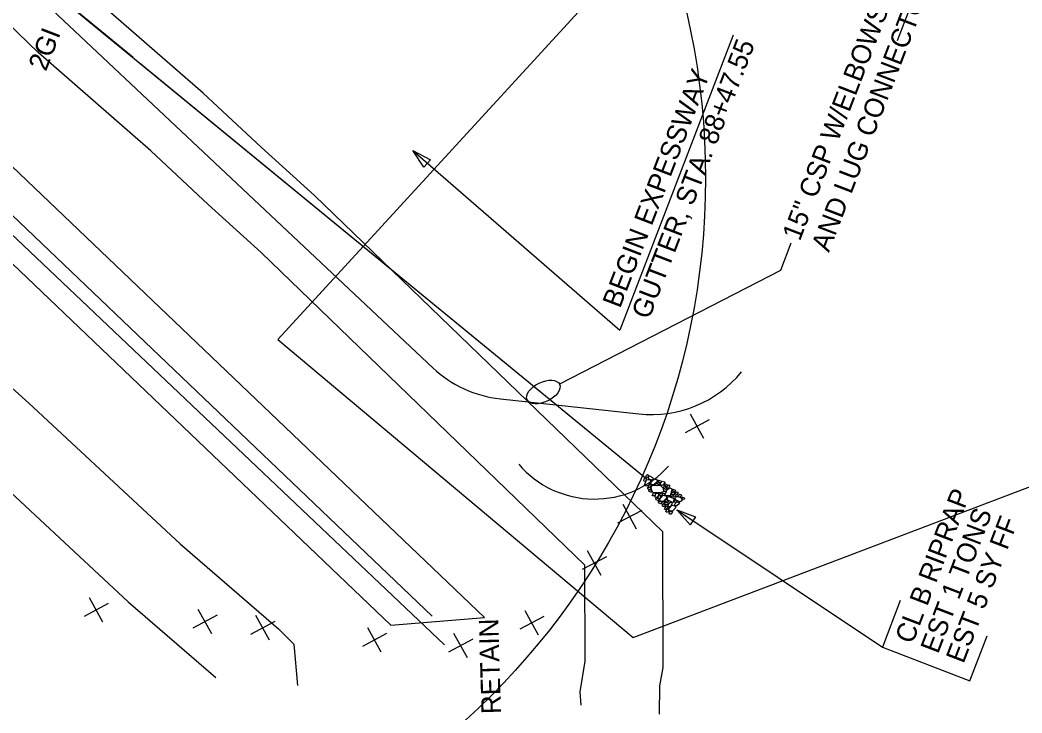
# Model space of a CAD drawing. Extents: x 2384780 to 2405432, y 547869 to 573706.
# Drawn here: x 2396006.8 to 2396264, y 557527 to 557704.9 of the extents above; entities that cross this region are included whole.
import ezdxf

# ---------------------------------------------------------------- set-up
doc = ezdxf.new("R2010")
doc.units = 0
for name, color, linetype in [('Old_Level_1', 7, 'Continuous'), ('Old_Level_18', 7, 'Continuous'), ('Old_Level_5', 7, 'Continuous'), ('Old_Level_62', 7, 'Continuous'), ('Old_Level_63', 7, 'Continuous'), ('Prop Buffer Zone 1', 7, 'Continuous'), ('Prop Buffer Zone 2', 7, 'Continuous'), ('Prop Drainage Structure Drop Inlet Grate 2 Wide Slots and Flat Grates 840 20 Label', 7, 'Continuous'), ('Prop Drainage Structure Pipe CSP 15in', 7, 'Continuous'), ('Prop Drainage Structure Pipe CSP 15in Label', 7, 'Continuous')]:
    doc.layers.add(name, color=color, linetype=linetype)

msp = doc.modelspace()

# ---------------------------------------------------------------- linework, layer by layer
at = {"layer": 'Old_Level_1'}
for points in [[(2396168.12, 557588.05), (2396168.04, 557587.82), (2396167.88, 557587.26), (2396167.56, 557587.35), (2396167.41, 557587.46), (2396167.58, 557588.05), (2396167.89, 557588.23), (2396168.12, 557588.05)], [(2396167.58, 557587.18), (2396167.5, 557586.97), (2396167.37, 557586.44), (2396167.02, 557586.48), (2396166.87, 557586.6), (2396167.04, 557587.24), (2396167.35, 557587.37), (2396167.58, 557587.18)], [(2396167.11, 557585.45), (2396167.22, 557585.87), (2396167.61, 557586.83), (2396168.32, 557586.93), (2396168.7, 557586.55), (2396168.17, 557585.44), (2396167.58, 557585.19), (2396167.2, 557585.37)], [(2396168.02, 557585.13), (2396168.16, 557585.31), (2396168.44, 557585.66), (2396168.75, 557585.56), (2396168.89, 557585.44), (2396168.51, 557584.97), (2396168.16, 557584.88), (2396168.02, 557585.13)], [(2396169.15, 557586.76), (2396168.8, 557586.81), (2396168.2, 557587.02), (2396168.09, 557587.55), (2396168.34, 557587.86), (2396169.17, 557587.44), (2396169.27, 557587.1), (2396169.15, 557586.76)], [(2396168.58, 557585.83), (2396168.81, 557586.28), (2396169.44, 557587.07), (2396170.19, 557586.91), (2396170.38, 557586.5), (2396169.54, 557585.59), (2396168.96, 557585.54), (2396168.58, 557585.83)], [(2396170.53, 557585.39), (2396170.25, 557585.34), (2396169.8, 557585.57), (2396169.75, 557585.87), (2396169.9, 557585.99), (2396170.47, 557585.79), (2396170.56, 557585.61), (2396170.53, 557585.39)], [(2396171.07, 557585.64), (2396170.75, 557585.61), (2396170.34, 557585.87), (2396170.27, 557586.15), (2396170.42, 557586.32), (2396171.03, 557586.06), (2396171.1, 557585.86), (2396171.07, 557585.64)], [(2396171.33, 557586.17), (2396171.05, 557586.1), (2396170.6, 557586.33), (2396170.56, 557586.65), (2396170.71, 557586.76), (2396171.27, 557586.55), (2396171.37, 557586.38), (2396171.33, 557586.17)], [(2396171.1, 557585.64), (2396171.26, 557586.03), (2396171.64, 557586.49), (2396172.19, 557586.34), (2396172.33, 557586.03), (2396171.71, 557585.42), (2396171.32, 557585.46), (2396171.1, 557585.64)], [(2396172.97, 557585.2), (2396172.68, 557585.15), (2396172.24, 557585.38), (2396172.2, 557585.68), (2396172.35, 557585.8), (2396172.9, 557585.6), (2396173, 557585.42), (2396172.97, 557585.2)], [(2396168.69, 557584.36), (2396168.41, 557584.3), (2396167.96, 557584.52), (2396167.94, 557584.84), (2396168.06, 557584.98), (2396168.65, 557584.77), (2396168.76, 557584.55), (2396168.69, 557584.36)], [(2396168.99, 557583.7), (2396168.69, 557583.69), (2396168.23, 557583.91), (2396168.18, 557584.2), (2396168.33, 557584.37), (2396168.93, 557584.12), (2396169.02, 557583.92), (2396168.99, 557583.7)], [(2396171.79, 557583.71), (2396170.96, 557583.48), (2396169.23, 557583.58), (2396168.71, 557584.67), (2396169.03, 557585.43), (2396171.19, 557585.37), (2396171.87, 557584.66), (2396171.96, 557583.72)], [(2396169.08, 557582.85), (2396169.21, 557583.13), (2396169.49, 557583.54), (2396169.82, 557583.4), (2396169.98, 557583.19), (2396169.52, 557582.74), (2396169.21, 557582.71), (2396169.08, 557582.85)], [(2396169.82, 557582.38), (2396169.83, 557582.75), (2396170.11, 557583.4), (2396170.56, 557583.46), (2396170.79, 557583.27), (2396170.51, 557582.44), (2396170.11, 557582.27), (2396169.82, 557582.38)], [(2396171.64, 557582.82), (2396171.37, 557582.76), (2396170.93, 557583.01), (2396170.87, 557583.29), (2396171.02, 557583.46), (2396171.6, 557583.24), (2396171.7, 557583.01), (2396171.64, 557582.82)], [(2396171.71, 557583.41), (2396171.81, 557583.72), (2396172.16, 557583.97), (2396172.54, 557583.91), (2396172.61, 557583.7), (2396172.23, 557583.23), (2396171.86, 557583.29), (2396171.71, 557583.41)], [(2396172.71, 557584.42), (2396172.43, 557584.39), (2396172.01, 557584.63), (2396171.96, 557584.93), (2396172.1, 557585.1), (2396172.67, 557584.85), (2396172.74, 557584.64), (2396172.71, 557584.42)], [(2396174.06, 557584.42), (2396173.97, 557583.89), (2396173.63, 557582.75), (2396172.67, 557582.71), (2396172.3, 557583.02), (2396172.87, 557584.38), (2396173.54, 557584.75), (2396174.13, 557584.52)], [(2396173.51, 557585.41), (2396173.53, 557585.15), (2396173.36, 557584.75), (2396173.02, 557584.64), (2396172.77, 557584.85), (2396173.09, 557585.36), (2396173.36, 557585.52), (2396173.51, 557585.41)], [(2396174.56, 557582.44), (2396174.31, 557582.4), (2396173.79, 557582.61), (2396173.77, 557582.93), (2396173.92, 557583.05), (2396174.52, 557582.85), (2396174.62, 557582.68), (2396174.56, 557582.44)], [(2396174, 557583.19), (2396174.1, 557583.5), (2396174.44, 557583.75), (2396174.83, 557583.68), (2396174.9, 557583.47), (2396174.52, 557583.01), (2396174.14, 557583.07), (2396174, 557583.19)], [(2396174.97, 557583.84), (2396174.68, 557583.78), (2396174.24, 557584.01), (2396174.19, 557584.31), (2396174.34, 557584.43), (2396174.89, 557584.24), (2396175, 557584.07), (2396174.97, 557583.84)], [(2396175.64, 557583.68), (2396175.64, 557583.34), (2396175.42, 557582.95), (2396175.11, 557582.85), (2396174.87, 557583.04), (2396175.2, 557583.55), (2396175.44, 557583.74), (2396175.64, 557583.68)], [(2396175.69, 557582.61), (2396175.8, 557582.91), (2396176.14, 557583.16), (2396176.52, 557583.08), (2396176.59, 557582.87), (2396176.21, 557582.41), (2396175.83, 557582.48), (2396175.69, 557582.61)], [(2396170.78, 557581.56), (2396170.5, 557581.51), (2396170.05, 557581.73), (2396170.02, 557582.05), (2396170.14, 557582.19), (2396170.75, 557581.99), (2396170.84, 557581.76), (2396170.78, 557581.56)], [(2396171.21, 557582.71), (2396171.16, 557582.47), (2396171.01, 557581.96), (2396170.63, 557582.02), (2396170.5, 557582.13), (2396170.71, 557582.74), (2396170.91, 557582.82), (2396171.21, 557582.71)], [(2396171.44, 557580.76), (2396171.16, 557580.7), (2396170.71, 557580.92), (2396170.68, 557581.24), (2396170.8, 557581.38), (2396171.41, 557581.18), (2396171.5, 557580.95), (2396171.44, 557580.76)], [(2396170.9, 557581.67), (2396171.16, 557582.15), (2396171.87, 557582.87), (2396172.53, 557582.72), (2396172.83, 557582.25), (2396171.99, 557581.39), (2396171.27, 557581.29), (2396170.9, 557581.67)], [(2396172.24, 557581.24), (2396172.16, 557581.03), (2396171.93, 557580.58), (2396171.62, 557580.55), (2396171.5, 557580.64), (2396171.64, 557581.16), (2396171.92, 557581.32), (2396172.13, 557581.28)], [(2396172.49, 557579.87), (2396172.16, 557579.88), (2396171.69, 557580.09), (2396171.69, 557580.38), (2396171.8, 557580.51), (2396172.42, 557580.31), (2396172.52, 557580.08), (2396172.49, 557579.87)], [(2396172.97, 557580.39), (2396172.78, 557580.46), (2396172.27, 557580.61), (2396172.28, 557580.99), (2396172.4, 557581.14), (2396173.04, 557580.9), (2396173.03, 557580.64), (2396172.97, 557580.39)], [(2396173.17, 557581.14), (2396172.86, 557581.09), (2396172.41, 557581.32), (2396172.39, 557581.64), (2396172.53, 557581.77), (2396173.09, 557581.55), (2396173.21, 557581.35), (2396173.17, 557581.14)], [(2396173.17, 557582.6), (2396173.6, 557582.48), (2396174.58, 557582.07), (2396174.64, 557581.4), (2396174.31, 557580.99), (2396173.22, 557581.54), (2396172.84, 557582.04), (2396173.13, 557582.49)], [(2396174.14, 557580.94), (2396174.06, 557580.56), (2396173.7, 557579.93), (2396173.28, 557579.89), (2396173.05, 557580.09), (2396173.4, 557580.86), (2396173.72, 557581.08), (2396174.14, 557580.94)], [(2396175.36, 557581.1), (2396175.07, 557581.05), (2396174.61, 557581.26), (2396174.58, 557581.58), (2396174.7, 557581.72), (2396175.32, 557581.51), (2396175.42, 557581.29), (2396175.36, 557581.1)], [(2396174.8, 557580.41), (2396174.98, 557580.73), (2396175.38, 557581.22), (2396175.92, 557581.05), (2396176.09, 557580.8), (2396175.42, 557580.15), (2396175.03, 557580.16), (2396174.8, 557580.41)], [(2396175.13, 557582.59), (2396175.64, 557582.57), (2396176.59, 557582.18), (2396176.69, 557581.47), (2396176.27, 557581.15), (2396175.14, 557581.66), (2396174.92, 557582.09), (2396175.07, 557582.64)], [(2396177.33, 557581.85), (2396177.04, 557581.78), (2396176.6, 557582.01), (2396176.55, 557582.33), (2396176.7, 557582.45), (2396177.26, 557582.25), (2396177.35, 557582.07), (2396177.33, 557581.85)], [(2396172.25, 557579.32), (2396172.37, 557579.62), (2396172.65, 557580.02), (2396172.98, 557579.89), (2396173.14, 557579.67), (2396172.68, 557579.23), (2396172.37, 557579.19), (2396172.25, 557579.32)], [(2396172.52, 557578.69), (2396172.65, 557578.97), (2396172.92, 557579.38), (2396173.25, 557579.25), (2396173.41, 557579.03), (2396172.95, 557578.58), (2396172.64, 557578.55), (2396172.52, 557578.69)], [(2396173.25, 557579.15), (2396173.52, 557579.59), (2396174.11, 557580.37), (2396174.88, 557580.19), (2396175.11, 557579.71), (2396174.3, 557578.83), (2396173.66, 557578.82), (2396173.25, 557579.15)], [(2396173.39, 557578.16), (2396173.51, 557578.45), (2396173.79, 557578.85), (2396174.12, 557578.72), (2396174.28, 557578.5), (2396173.82, 557578.06), (2396173.51, 557578.02), (2396173.39, 557578.16)]]:
    msp.add_lwpolyline(points, dxfattribs=at)
at = {"layer": 'Old_Level_18'}
for p, q in [((2396035.79, 557695.33), (2396021.64, 557706.94)), ((2396037.37, 557694.04), (2396094.1, 557647.48)), ((2396094.1, 557647.48), (2396167.35, 557587.37))]:
    msp.add_line(p, q, dxfattribs=at)
at = {"layer": 'Old_Level_5'}
for p, q in [((2396189.83, 557701.02), (2396160.77, 557625.31)), ((2396107.58, 557671.42), (2396160.77, 557625.31)), ((2396175.38, 557579.18), (2396228.14, 557543.85)), ((2396232.74, 557555.83), (2396228.14, 557543.85)), ((2396250.62, 557535.22), (2396255.07, 557546.82)), ((2396228.14, 557543.85), (2396250.62, 557535.22))]:
    msp.add_line(p, q, dxfattribs=at)
for points in [[(2396110.45, 557667.14), (2396107.58, 557671.42), (2396112.13, 557668.99)], [(2396178.76, 557575.29), (2396175.38, 557579.18), (2396180.2, 557577.34)]]:
    msp.add_lwpolyline(points, close=True, dxfattribs=at)
at = {"layer": 'Old_Level_62'}
msp.add_lwpolyline([(2396419.7, 557643.47), (2396682.04, 557796.2), (2396828.18, 557960.29), (2396996.36, 558095.15), (2397094.89, 558211.04), (2397313.65, 558336.89), (2397384.14, 558347.22), (2397601.34, 558506.89), (2397752.86, 558571.29), (2397581.56, 558655.74), (2397315.55, 558710.07), (2397180.39, 558737.03), (2396733.28, 558297.93), (2396405.46, 557985.46), (2396072.95, 557622.86), (2396164.14, 557546.31)], close=True, dxfattribs=at)
at = {"layer": 'Old_Level_63'}
for p, q in [((2396125.98, 557551.5), (2395862.49, 557803.03)), ((2396112.6, 557551.84), (2395856.27, 557796.52)), ((2395853.67, 557793.1), (2396115.7, 557544.47)), ((2396101.99, 557549.52), (2395850.06, 557790.01)), ((2396235.54, 557708.88), (2396231.96, 557699.55)), ((2396130.08, 557607.63), (2396165.63, 557603.81)), ((2396182.33, 557597.47), (2396178.86, 557603.74)), ((2396183.7, 557602.27), (2396177.49, 557598.95)), ((2396165.03, 557574.2), (2396161.56, 557580.47)), ((2396166.4, 557579), (2396160.19, 557575.68)), ((2396155.93, 557562.31), (2396152.46, 557568.58)), ((2396157.3, 557567.1), (2396151.09, 557563.78)), ((2396029.43, 557555.08), (2396023.22, 557551.76)), ((2396028.06, 557550.28), (2396024.59, 557556.56)), ((2396055.97, 557547.28), (2396052.5, 557553.55)), ((2396139.88, 557546.97), (2396136.41, 557553.24)), ((2396057.34, 557552.08), (2396051.13, 557548.76)), ((2396072.17, 557550.48), (2396065.96, 557547.16)), ((2396070.8, 557545.69), (2396067.33, 557551.96)), ((2396101.99, 557549.52), (2396125.98, 557551.5)), ((2396141.25, 557551.77), (2396135.04, 557548.45)), ((2396100.86, 557547.39), (2396094.65, 557544.07)), ((2396099.49, 557542.6), (2396096.02, 557548.87)), ((2396121.61, 557541.14), (2396118.14, 557547.41)), ((2396122.98, 557545.93), (2396116.77, 557542.61))]:
    msp.add_line(p, q, dxfattribs=at)
msp.add_lwpolyline([(2396112.74, 557615.61), (2395973.35, 557746.71), (2395947.75, 557770.96), (2395919.54, 557796.6), (2395894.98, 557818.31)], dxfattribs=at)
msp.add_circle((2395994.8, 557664.28), 187.94, dxfattribs=at)
for centre, radius, start, end in [((2396133.29, 557637.46), 30, 226.7522, 263.859), ((2396168.97, 557633.26), 29.64, 263.542, 320.949), ((2396154.23, 557607.52), 25.62, 220.6474, 318.0124)]:
    msp.add_arc(centre, radius, start, end, dxfattribs=at)
at = {"layer": 'Prop Buffer Zone 1'}
for points in [[(2396151.8, 557564.96), (2396068.71, 557645.26), (2396055.1, 557657.56), (2396040.38, 557671.31), (2396011.4, 557696.61), (2396003.51, 557704.16)], [(2395941.31, 557667.88), (2395947.07, 557662.6), (2395976.29, 557636.07), (2396009.04, 557606.52), (2396047.88, 557570.44), (2396073.11, 557548.56), (2396077.08, 557544.64)], [(2396150.81, 557528.98), (2396150.59, 557532.4), (2396151.83, 557540.24), (2396151.8, 557564.96)], [(2396077.08, 557544.64), (2396078.01, 557534.01)]]:
    msp.add_lwpolyline(points, dxfattribs=at)
at = {"layer": 'Prop Buffer Zone 2'}
for points in [[(2396171.79, 557573.46), (2396082.37, 557659.88), (2396068.63, 557672.29), (2396053.79, 557686.15), (2396024.9, 557711.37), (2396018.73, 557717.28)], [(2395924.61, 557656.06), (2395933.59, 557647.83), (2395962.87, 557621.25), (2395995.54, 557591.77), (2396034.52, 557555.55), (2396057.01, 557536.05)], [(2396170.9, 557526.69), (2396170.98, 557533.9), (2396171.83, 557538.68), (2396171.79, 557573.46)]]:
    msp.add_lwpolyline(points, dxfattribs=at)
at = {"layer": 'Prop Drainage Structure Pipe CSP 15in'}
msp.add_line((2396017.16, 557710.62), (2396167.35, 557587.37), dxfattribs=at)
at = {"layer": 'Prop Drainage Structure Pipe CSP 15in Label'}
msp.add_lwpolyline([(2396204.63, 557647.61), (2396201.95, 557640.63), (2396145.28, 557611.4)], dxfattribs=at)
msp.add_ellipse((2396141.12, 557609.39), major_axis=(4.16, 2.01), ratio=0.548538, dxfattribs=at)

# ---------------------------------------------------------------- texts
at = {"layer": 'Old_Level_5'}
for s, rotation, p in [('GUTTER, STA. 88+47.55', 69.0001, (2396168.27, 557627.82)), ('BEGIN EXPESSWAY', 69.0001, (2396160.8, 557630.69)), ('CL B RIPRAP', 69.0001, (2396235.9, 557544.47)), ('EST 1 TONS', 69.0001, (2396242.43, 557541.96)), ('EST 5 SY FF', 69.0001, (2396248.97, 557539.45)), ('RETAIN', 91.692, (2396130.25, 557526.77))]:
    msp.add_text(s, height=5, rotation=rotation, dxfattribs=at).set_placement(p)
at = {"layer": 'Prop Drainage Structure Drop Inlet Grate 2 Wide Slots and Flat Grates 840 20 Label'}
msp.add_text('2GI', height=5, rotation=69, dxfattribs=at).set_placement((2396013.42, 557691.56))
at = {"layer": 'Prop Drainage Structure Pipe CSP 15in Label'}
for s, p in [('15" CSP W/ELBOWS, ROD', (2396206.95, 557647.96)), ('AND LUG CONNECTORS', (2396214.42, 557645.09))]:
    msp.add_text(s, height=5, rotation=69, dxfattribs=at).set_placement(p)

doc.saveas('drawing.dxf')
